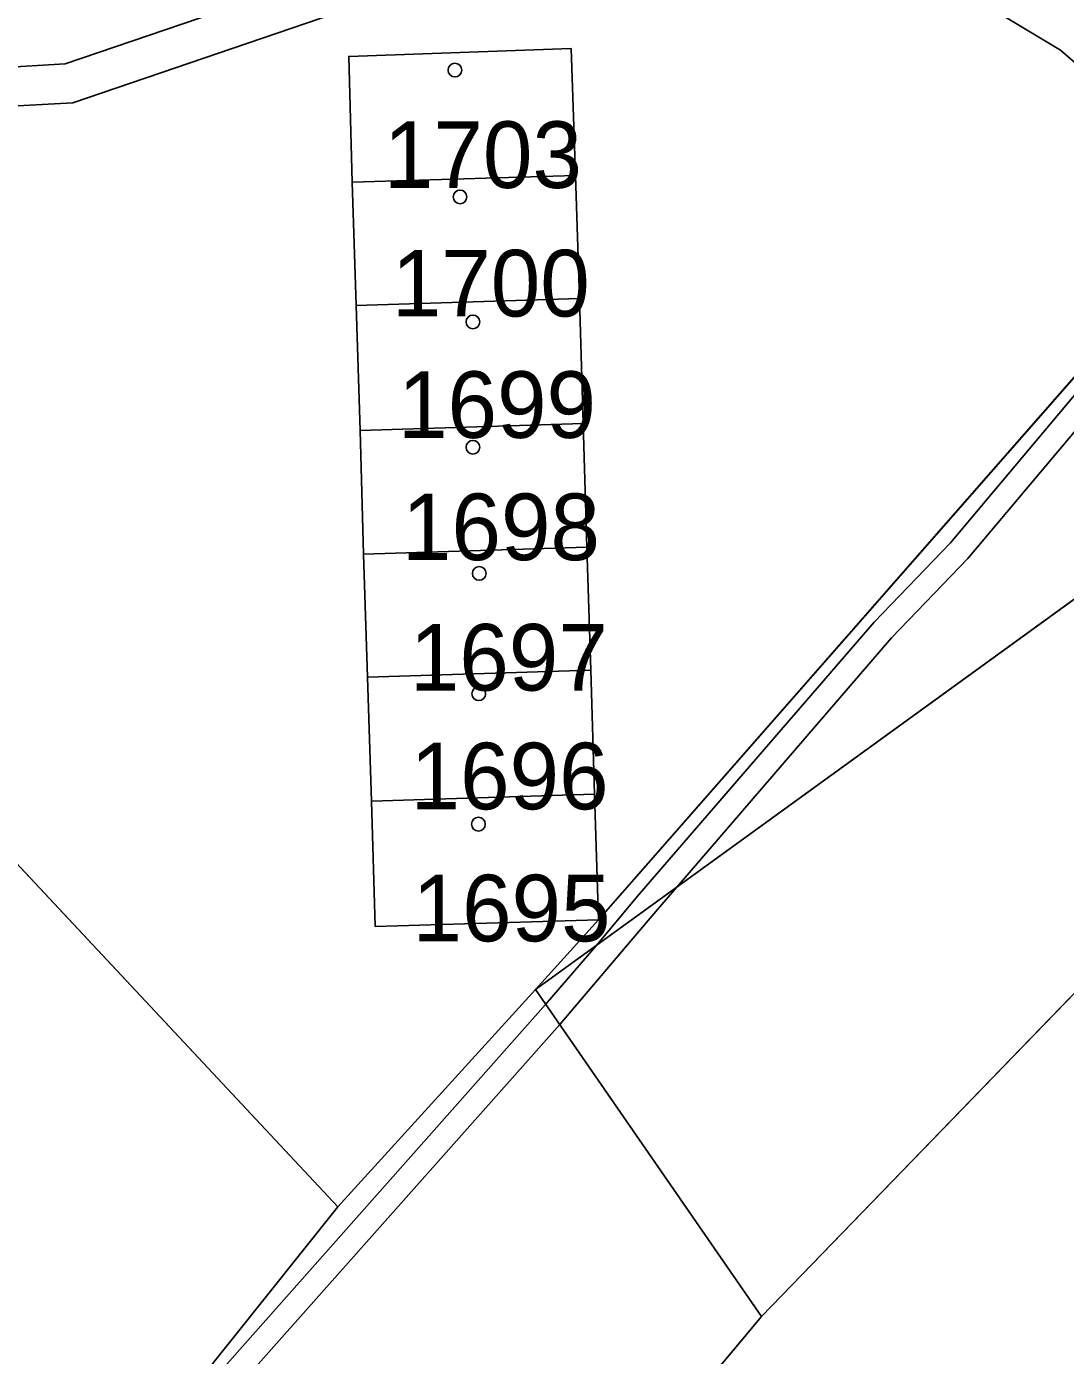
# Model space of a CAD drawing. Extents: x -689422 to -685210, y -987725 to -982160.
# Drawn here: x -687008.97 to -686982.44, y -985088.26 to -985054.34 of the extents above; entities that cross this region are included whole.
import ezdxf

# ---------------------------------------------------------------- set-up
doc = ezdxf.new("R2010")
doc.units = 0
for name, color, linetype in [('KN_Budovy', 7, 'Continuous'), ('KN_Hranice_parcel', 7, 'Continuous'), ('KN_Parcelni cisla', 7, 'Continuous'), ('KN_Polygon parcely', 7, 'Continuous'), ('KN_POZEMKY_OSTATNI PLOCHA', 7, 'Continuous'), ('KN_POZEMKY_ZASTAVENA PLOCHA', 7, 'Continuous'), ('KN_VYUZITI_17_ostatni plocha_ostatni komunikace', 7, 'Continuous'), ('KN_VYUZITI_19_ostatni plocha_zelen', 7, 'Continuous'), ('KN_VYUZITI_23_ostatni plocha_manipulacni plocha', 7, 'Continuous'), ('KN_VYUZITI_26_ostatni plocha_jina plocha', 7, 'Continuous'), ('KN_Věcná břemena k části', 7, 'Continuous'), ('KN_Značky budov', 7, 'Continuous')]:
    doc.layers.add(name, color=color, linetype=linetype)

msp = doc.modelspace()

# ---------------------------------------------------------------- linework, layer by layer
at = {"layer": 'KN_Budovy'}
for points in [[(-687000.65, -985058.31), (-686994.95, -985058.14), (-686995.06, -985054.9), (-687000.74, -985055.1)], [(-687000.55, -985061.46), (-686994.85, -985061.28), (-686994.95, -985058.14), (-687000.65, -985058.31)], [(-687000.45, -985064.65), (-686994.75, -985064.47), (-686994.85, -985061.28), (-687000.55, -985061.46)], [(-687000.36, -985067.81), (-686994.66, -985067.63), (-686994.75, -985064.47), (-687000.45, -985064.65)], [(-687000.26, -985070.95), (-686994.56, -985070.77), (-686994.66, -985067.63), (-687000.36, -985067.81)], [(-687000.16, -985074.11), (-686994.46, -985073.93), (-686994.56, -985070.77), (-687000.26, -985070.95)], [(-686994.36, -985077.14), (-686994.46, -985073.93), (-687000.16, -985074.11), (-687000.06, -985077.31)]]:
    msp.add_lwpolyline(points, close=True, dxfattribs=at)
at = {"layer": 'KN_Hranice_parcel'}
for p, q in [((-687025.86, -985057.92), (-687001.02, -985084.47)), ((-686994.95, -985058.14), (-687000.65, -985058.31)), ((-686994.85, -985061.28), (-686994.95, -985058.14)), ((-687000.65, -985058.31), (-687000.55, -985061.46)), ((-686994.85, -985061.28), (-687000.55, -985061.46)), ((-686994.75, -985064.47), (-686994.85, -985061.28)), ((-687000.55, -985061.46), (-687000.45, -985064.65)), ((-686994.75, -985064.47), (-687000.45, -985064.65)), ((-687000.45, -985064.65), (-687000.36, -985067.81)), ((-686994.66, -985067.63), (-686994.75, -985064.47)), ((-686994.66, -985067.63), (-687000.36, -985067.81)), ((-686994.56, -985070.77), (-686994.66, -985067.63)), ((-687000.36, -985067.81), (-687000.26, -985070.95)), ((-686994.56, -985070.77), (-687000.26, -985070.95)), ((-686994.46, -985073.93), (-686994.56, -985070.77)), ((-687000.26, -985070.95), (-687000.16, -985074.11)), ((-686990.2, -985087.27), (-686975.94, -985072.54)), ((-686994.46, -985073.93), (-687000.16, -985074.11)), ((-686995.97, -985078.92), (-687001.02, -985084.47)), ((-686990.2, -985087.27), (-686995.97, -985078.92)), ((-687001.02, -985084.47), (-687017.25, -985104.78)), ((-686991.75, -985089.12), (-686990.2, -985087.27))]:
    msp.add_line(p, q, dxfattribs=at)
for points in [[(-686922.82, -985000.41), (-686954.95, -985040.22), (-686965.9, -985053.78), (-686972.42, -985061.86), (-686995.97, -985078.92)], [(-686994.95, -985058.14), (-686995.06, -985054.9), (-687000.74, -985055.1), (-687000.65, -985058.31)], [(-686976.72, -985057.03), (-686994.36, -985077.14), (-686995.97, -985078.92)], [(-687000.16, -985074.11), (-687000.06, -985077.31), (-686994.36, -985077.14), (-686994.46, -985073.93)]]:
    msp.add_lwpolyline(points, dxfattribs=at)
at = {"layer": 'KN_Polygon parcely'}
for points in [[(-686890.65, -984964.43), (-686900, -984974.94), (-686916.44, -984994.31), (-686922.82, -985000.41), (-686954.95, -985040.22), (-686965.9, -985053.78), (-686972.42, -985061.86), (-686995.97, -985078.92), (-686990.2, -985087.27), (-686975.94, -985072.54), (-686963.43, -985059.62), (-686938.91, -985034.08), (-686924.32, -985014.77), (-686910.26, -984997.29), (-686909.57, -984996.43), (-686890.43, -984975.03)], [(-687025.86, -985057.92), (-687001.02, -985084.47), (-686995.97, -985078.92), (-686994.36, -985077.14), (-686976.72, -985057.03), (-686981.56, -985052.87)], [(-686973.91, -985053.78), (-686976.72, -985057.03), (-686994.36, -985077.14), (-686995.97, -985078.92), (-686972.42, -985061.86), (-686965.9, -985053.78)], [(-687017.25, -985104.78), (-687001.02, -985084.47), (-687025.86, -985057.92)]]:
    msp.add_lwpolyline(points, dxfattribs=at)
for points in [[(-686995.06, -985054.9), (-687000.74, -985055.1), (-687000.65, -985058.31), (-686994.95, -985058.14)], [(-687000.36, -985067.81), (-687000.45, -985064.65), (-687000.55, -985061.46), (-687000.65, -985058.31), (-687000.74, -985055.1), (-686995.06, -985054.9), (-686994.95, -985058.14), (-686994.85, -985061.28), (-686994.75, -985064.47), (-686994.66, -985067.63), (-686994.56, -985070.77), (-686994.46, -985073.93), (-686994.36, -985077.14), (-687000.06, -985077.31), (-687000.16, -985074.11), (-687000.26, -985070.95)], [(-686994.95, -985058.14), (-687000.65, -985058.31), (-687000.55, -985061.46), (-686994.85, -985061.28)], [(-686934.69, -985069.14), (-686945.74, -985065.48), (-686952.44, -985063.26), (-686962.72, -985071.95), (-686966.59, -985067.35), (-686959.13, -985061.04), (-686960.68, -985060.53), (-686963.64, -985063.28), (-686971.79, -985069.43), (-686975.94, -985072.54), (-686990.2, -985087.27), (-686991.75, -985089.12), (-686989.83, -985092.71), (-686965.73, -985092.85), (-686955.79, -985094.92), (-686952.56, -985095.97), (-686942.69, -985099.2), (-686934.63, -985075.74), (-686932.6, -985069.83)], [(-687000.55, -985061.46), (-687000.45, -985064.65), (-686994.75, -985064.47), (-686994.85, -985061.28)], [(-686994.75, -985064.47), (-687000.45, -985064.65), (-687000.36, -985067.81), (-686994.66, -985067.63)], [(-686994.66, -985067.63), (-687000.36, -985067.81), (-687000.26, -985070.95), (-686994.56, -985070.77)], [(-686994.56, -985070.77), (-687000.26, -985070.95), (-687000.16, -985074.11), (-686994.46, -985073.93)], [(-687000.16, -985074.11), (-687000.06, -985077.31), (-686994.36, -985077.14), (-686994.46, -985073.93)], [(-686990.2, -985087.27), (-686995.97, -985078.92), (-687001.02, -985084.47), (-687017.25, -985104.78), (-687021.58, -985110.19), (-687022.33, -985111.13), (-687023.26, -985114.49), (-687029.08, -985135.54), (-687030.62, -985140.33), (-687034.67, -985155.39), (-687039.6, -985179.77), (-687038.91, -985179.77), (-687033.27, -985179.82), (-687026.4, -985154.31), (-687015.07, -985119.42), (-687014.57, -985117.89), (-687002.35, -985100.92), (-686991.75, -985089.12)]]:
    msp.add_lwpolyline(points, close=True, dxfattribs=at)
at = {"layer": 'KN_POZEMKY_OSTATNI PLOCHA'}
for p, q in [((-686995.06, -985054.9), (-687000.74, -985055.1)), ((-687000.74, -985055.1), (-687000.65, -985058.31)), ((-686994.95, -985058.14), (-686995.06, -985054.9)), ((-686976.72, -985057.03), (-686994.36, -985077.14)), ((-686994.36, -985077.14), (-686976.72, -985057.03)), ((-687001.02, -985084.47), (-687025.86, -985057.92)), ((-687025.86, -985057.92), (-687001.02, -985084.47)), ((-686994.85, -985061.28), (-686994.95, -985058.14)), ((-687000.65, -985058.31), (-687000.55, -985061.46)), ((-686994.75, -985064.47), (-686994.85, -985061.28)), ((-687000.55, -985061.46), (-687000.45, -985064.65)), ((-686995.97, -985078.92), (-686972.42, -985061.86)), ((-686972.42, -985061.86), (-686995.97, -985078.92)), ((-687000.45, -985064.65), (-687000.36, -985067.81)), ((-686994.66, -985067.63), (-686994.75, -985064.47)), ((-686994.56, -985070.77), (-686994.66, -985067.63)), ((-687000.36, -985067.81), (-687000.26, -985070.95)), ((-686994.46, -985073.93), (-686994.56, -985070.77)), ((-687000.26, -985070.95), (-687000.16, -985074.11)), ((-686975.94, -985072.54), (-686990.2, -985087.27)), ((-686990.2, -985087.27), (-686975.94, -985072.54)), ((-687000.16, -985074.11), (-687000.06, -985077.31)), ((-686994.36, -985077.14), (-686994.46, -985073.93)), ((-687000.06, -985077.31), (-686994.36, -985077.14)), ((-686994.36, -985077.14), (-686995.97, -985078.92)), ((-686995.97, -985078.92), (-686994.36, -985077.14)), ((-686995.97, -985078.92), (-687001.02, -985084.47)), ((-687001.02, -985084.47), (-686995.97, -985078.92)), ((-686990.2, -985087.27), (-686995.97, -985078.92)), ((-686995.97, -985078.92), (-686990.2, -985087.27)), ((-687017.25, -985104.78), (-687001.02, -985084.47)), ((-687001.02, -985084.47), (-687017.25, -985104.78)), ((-686990.2, -985087.27), (-686991.75, -985089.12)), ((-686991.75, -985089.12), (-686990.2, -985087.27))]:
    msp.add_line(p, q, dxfattribs=at)
at = {"layer": 'KN_POZEMKY_ZASTAVENA PLOCHA'}
for p, q in [((-687000.74, -985055.1), (-686995.06, -985054.9)), ((-687000.65, -985058.31), (-687000.74, -985055.1)), ((-686995.06, -985054.9), (-686994.95, -985058.14)), ((-686994.95, -985058.14), (-687000.65, -985058.31)), ((-687000.65, -985058.31), (-686994.95, -985058.14)), ((-686994.95, -985058.14), (-686994.85, -985061.28)), ((-687000.55, -985061.46), (-687000.65, -985058.31)), ((-687000.55, -985061.46), (-686994.85, -985061.28)), ((-686994.85, -985061.28), (-687000.55, -985061.46)), ((-686994.85, -985061.28), (-686994.75, -985064.47)), ((-687000.45, -985064.65), (-687000.55, -985061.46)), ((-687000.45, -985064.65), (-686994.75, -985064.47)), ((-686994.75, -985064.47), (-687000.45, -985064.65)), ((-687000.36, -985067.81), (-687000.45, -985064.65)), ((-686994.75, -985064.47), (-686994.66, -985067.63)), ((-687000.36, -985067.81), (-686994.66, -985067.63)), ((-686994.66, -985067.63), (-687000.36, -985067.81)), ((-686994.66, -985067.63), (-686994.56, -985070.77)), ((-687000.26, -985070.95), (-687000.36, -985067.81)), ((-687000.26, -985070.95), (-686994.56, -985070.77)), ((-686994.56, -985070.77), (-687000.26, -985070.95)), ((-686994.56, -985070.77), (-686994.46, -985073.93)), ((-687000.16, -985074.11), (-687000.26, -985070.95)), ((-687000.16, -985074.11), (-686994.46, -985073.93)), ((-686994.46, -985073.93), (-687000.16, -985074.11)), ((-687000.06, -985077.31), (-687000.16, -985074.11)), ((-686994.46, -985073.93), (-686994.36, -985077.14)), ((-686994.36, -985077.14), (-687000.06, -985077.31))]:
    msp.add_line(p, q, dxfattribs=at)
at = {"layer": 'KN_VYUZITI_17_ostatni plocha_ostatni komunikace'}
for p, q in [((-686995.97, -985078.92), (-686972.42, -985061.86)), ((-686975.94, -985072.54), (-686990.2, -985087.27)), ((-687001.02, -985084.47), (-686995.97, -985078.92)), ((-686990.2, -985087.27), (-686995.97, -985078.92)), ((-686995.97, -985078.92), (-686990.2, -985087.27)), ((-687017.25, -985104.78), (-687001.02, -985084.47)), ((-686990.2, -985087.27), (-686991.75, -985089.12))]:
    msp.add_line(p, q, dxfattribs=at)
at = {"layer": 'KN_VYUZITI_19_ostatni plocha_zelen'}
for p, q in [((-687025.86, -985057.92), (-687001.02, -985084.47)), ((-687001.02, -985084.47), (-687017.25, -985104.78))]:
    msp.add_line(p, q, dxfattribs=at)
at = {"layer": 'KN_VYUZITI_23_ostatni plocha_manipulacni plocha'}
for p, q in [((-686994.36, -985077.14), (-686976.72, -985057.03)), ((-686972.42, -985061.86), (-686995.97, -985078.92)), ((-686990.2, -985087.27), (-686975.94, -985072.54)), ((-686995.97, -985078.92), (-686994.36, -985077.14)), ((-686991.75, -985089.12), (-686990.2, -985087.27))]:
    msp.add_line(p, q, dxfattribs=at)
at = {"layer": 'KN_VYUZITI_26_ostatni plocha_jina plocha'}
for p, q in [((-686995.06, -985054.9), (-687000.74, -985055.1)), ((-687000.74, -985055.1), (-687000.65, -985058.31)), ((-686994.95, -985058.14), (-686995.06, -985054.9)), ((-686976.72, -985057.03), (-686994.36, -985077.14)), ((-687001.02, -985084.47), (-687025.86, -985057.92)), ((-686994.85, -985061.28), (-686994.95, -985058.14)), ((-687000.65, -985058.31), (-687000.55, -985061.46)), ((-686994.75, -985064.47), (-686994.85, -985061.28)), ((-687000.55, -985061.46), (-687000.45, -985064.65)), ((-687000.45, -985064.65), (-687000.36, -985067.81)), ((-686994.66, -985067.63), (-686994.75, -985064.47)), ((-686994.56, -985070.77), (-686994.66, -985067.63)), ((-687000.36, -985067.81), (-687000.26, -985070.95)), ((-686994.46, -985073.93), (-686994.56, -985070.77)), ((-687000.26, -985070.95), (-687000.16, -985074.11)), ((-687000.16, -985074.11), (-687000.06, -985077.31)), ((-686994.36, -985077.14), (-686994.46, -985073.93)), ((-687000.06, -985077.31), (-686994.36, -985077.14)), ((-686994.36, -985077.14), (-686995.97, -985078.92)), ((-686995.97, -985078.92), (-687001.02, -985084.47))]:
    msp.add_line(p, q, dxfattribs=at)
at = {"layer": 'KN_Věcná břemena k části'}
for points in [[(-686992.21, -985049.92), (-687007.98, -985055.29), (-687009.68, -985055.39)], [(-687009.67, -985056.39), (-687007.78, -985056.29), (-686992.13, -985050.94)], [(-686988.15, -985051.58), (-686982.56, -985054.94), (-686978.2, -985058.72), (-686976.42, -985059.67), (-686973.88, -985059.24), (-686965.9, -985053.78)], [(-686965.54, -985052.29), (-686973.9, -985058.1), (-686981.89, -985063.37), (-686985.37, -985067.52), (-686987.32, -985069.54), (-686993.31, -985076.48), (-686994.43, -985077.81), (-686995.71, -985079.3), (-687003.98, -985088.63), (-687003.69, -985089.93), (-687003.1, -985089.8), (-687003.32, -985088.79), (-686995.35, -985079.81), (-686992.85, -985076.88), (-686992.36, -985076.31), (-686986.88, -985069.94), (-686984.93, -985067.92), (-686981.49, -985063.83), (-686973.56, -985058.6), (-686965.11, -985052.8)]]:
    msp.add_lwpolyline(points, dxfattribs=at)
at = {"layer": 'KN_Značky budov'}
for centre in [(-686998.027, -985055.449), (-686997.897, -985058.689), (-686997.567, -985061.879), (-686997.567, -985065.079), (-686997.407, -985068.299), (-686997.417, -985071.369), (-686997.427, -985074.699)]:
    msp.add_circle(centre, 0.175, dxfattribs=at)

# ---------------------------------------------------------------- texts
at = {"layer": 'KN_Parcelni cisla'}
for s, p in [('1703', (-686999.84, -985058.46)), ('1700', (-686999.64, -985061.74)), ('1699', (-686999.48, -985064.84)), ('1698', (-686999.38, -985067.96)), ('1697', (-686999.18, -985071.29)), ('1696', (-686999.16, -985074.32)), ('1695', (-686999.11, -985077.69))]:
    msp.add_text(s, height=1.7, dxfattribs=at).set_placement(p)

doc.saveas('drawing.dxf')
